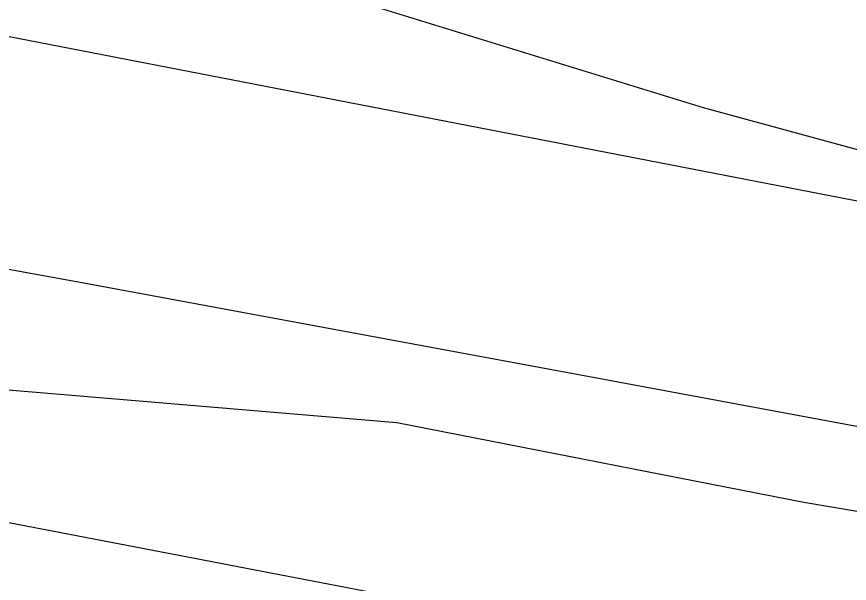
# Model space of a CAD drawing. Extents: x 3329332 to 3367211, y 631066 to 656469.
# Drawn here: x 3338292.7 to 3338425.4, y 648401.2 to 648491.5 of the extents above; entities that cross this region are included whole.
import ezdxf

# ---------------------------------------------------------------- set-up
doc = ezdxf.new("R2010")
doc.units = 0
for name, color, linetype in [('V-RIVR-EDGE', 7, 'Continuous'), ('V-RRAP-FSHR', 7, 'Continuous'), ('V-SITE-VEGE', 7, 'Continuous'), ('V-TOPO-DPTH', 7, 'Continuous'), ('V-TOPO-MINR', 7, 'Continuous')]:
    doc.layers.add(name, color=color, linetype=linetype)

msp = doc.modelspace()

# ---------------------------------------------------------------- linework, layer by layer
at = {"layer": 'V-RIVR-EDGE'}
msp.add_spline([(3343636.8271070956, 646843.3989800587), (3343622.1108212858, 646851.5792317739), (3343608.9428611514, 646858.5922459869), (3343596.5399541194, 646861.3375356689), (3343585.2946953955, 646861.7531449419), (3343568.24393458, 646866.8367453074), (3343554.697763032, 646877.7287245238), (3343538.057816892, 646892.1185805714), (3343529.147033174, 646895.6308411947), (3343519.467360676, 646901.8596239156), (3343506.6900779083, 646910.0350810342), (3343488.8790585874, 646921.325408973), (3343476.1027347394, 646929.8886666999), (3343464.099135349, 646937.2866047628), (3343456.7481843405, 646944.2852351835), (3343449.7850339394, 646951.2829066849), (3343444.7484206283, 646953.23437568), (3343437.386921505, 646955.9671994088), (3343424.9830555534, 646958.3246884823), (3343409.480620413, 646962.2410513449), (3343396.697584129, 646968.089704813), (3343383.5277061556, 646974.3271178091), (3343375.7774475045, 646976.6730998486), (3343358.7228510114, 646980.205497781), (3343342.4448146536, 646984.1237784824), (3343324.996664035, 646985.3303316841), (3343315.3045255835, 646986.5177064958), (3343304.843498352, 646990.4216034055), (3343288.9638107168, 646998.60473188), (3343275.4109267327, 647006.7821068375), (3343264.954694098, 647012.6250067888), (3343248.681452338, 647018.4822905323), (3343233.954618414, 647022.3967355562), (3343209.925364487, 647028.2731976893), (3343162.260410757, 647042.3519666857), (3343147.918500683, 647045.1020509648), (3343128.926818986, 647049.4148447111), (3343116.5229530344, 647051.7723337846), (3343106.4526031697, 647056.8386736), (3343102.5793916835, 647058.7872658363), (3343086.688197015, 647062.3167870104), (3343081.258988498, 647062.3302118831), (3343073.506812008, 647063.9005927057), (3343064.593151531, 647066.249451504), (3343053.7481593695, 647071.7055097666), (3343047.940739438, 647075.5978996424), (3343041.7426421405, 647078.3278466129), (3343029.344529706, 647083.0121393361), (3343020.0488221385, 647087.6887607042), (3343006.4940203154, 647095.090534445), (3342971.6236099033, 647107.974257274), (3342951.4790744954, 647116.5557344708), (3342937.1515482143, 647125.1228278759), (3342928.2455590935, 647130.5740915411), (3342903.0586568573, 647138.7802340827), (3342877.487789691, 647148.5385379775), (3342858.8954156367, 647157.5039801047), (3342849.609297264, 647166.0586075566), (3342844.19159578, 647170.7256397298), (3342831.7934833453, 647175.4099324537), (3342823.655424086, 647177.7568734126), (3342803.887182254, 647181.6837843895), (3342796.52568313, 647184.4166081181), (3342787.2309344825, 647189.4810300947), (3342775.609382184, 647194.5512055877), (3342758.944504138, 647198.858245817), (3342732.97337041, 647203.5761007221), (3342721.3451056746, 647205.9316719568), (3342697.703652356, 647211.8071751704), (3342663.989931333, 647221.973416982), (3342635.705418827, 647232.1262339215), (3342620.593661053, 647237.2050396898), (3342601.9840264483, 647239.1900708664), (3342563.6166981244, 647249.3678197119), (3342526.798654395, 647258.7661316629), (3342490.762924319, 647270.8771300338), (3342457.056874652, 647284.1457767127), (3342444.661638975, 647289.9934712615), (3342438.029712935, 647274.1099479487), (3342415.16769651, 647281.5347357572), (3342391.925550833, 647292.0628873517), (3342329.1699355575, 647319.7520755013), (3342295.0780031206, 647333.7972823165), (3342283.068650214, 647338.8684167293), (3342254.791809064, 647352.1236385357), (3342236.19751717, 647360.3134794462), (3342218.3759497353, 647367.3380006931), (3342205.204153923, 647372.7998124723), (3342191.64743426, 647379.4259849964), (3342179.2579521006, 647387.6004831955), (3342172.2852125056, 647390.720148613), (3342149.820585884, 647402.0219835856), (3342116.8997266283, 647419.1667185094), (3342096.3664316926, 647427.3613540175), (3342074.6726116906, 647436.7222681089), (3342056.4594079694, 647442.1965458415), (3342048.7110671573, 647445.3181290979), (3342046.3909759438, 647448.0384868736), (3342044.4577264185, 647450.3700851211), (3342038.2586702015, 647452.712231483), (3342007.6463951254, 647462.4830013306), (3341964.2482070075, 647476.9390228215), (3341952.242689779, 647483.5613596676), (3341946.042674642, 647485.5157054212), (3341937.125178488, 647486.313361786), (3341928.594524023, 647486.7222586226), (3341922.397385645, 647489.8400062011), (3341906.513862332, 647496.4719322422), (3341894.505468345, 647501.9308672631), (3341878.2379801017, 647510.1149546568), (3341870.0932084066, 647509.7472913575), (3341856.9137412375, 647512.1066982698), (3341848.000080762, 647514.4555570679), (3341827.073231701, 647520.324347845), (3341821.2638939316, 647523.4411365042), (3341814.6789549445, 647526.5598430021), (3341810.025347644, 647526.571350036), (3341806.5332243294, 647525.8043790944), (3341795.289883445, 647526.9955895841), (3341774.7450814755, 647530.5366177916), (3341748.7854547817, 647539.9080799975), (3341739.1000287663, 647543.8100590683), (3341723.2049984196, 647545.7883778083), (3341703.4377155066, 647550.1030893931), (3341688.708963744, 647553.2419331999), (3341675.143613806, 647556.3779002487), (3341665.0684693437, 647559.505237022), (3341655.7785152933, 647566.5086620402), (3341650.35985489, 647570.787893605), (3341641.0583938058, 647573.1377113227), (3341619.3521078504, 647577.4572175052), (3341603.0731125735, 647580.9876975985), (3341588.7244900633, 647581.0231776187), (3341577.8641551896, 647580.2744261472), (3341570.499779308, 647581.843848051), (3341563.913881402, 647584.5747539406), (3341550.35620282, 647590.8131258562), (3341537.182489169, 647595.4993364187), (3341511.9936690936, 647602.9298777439), (3341494.1644303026, 647606.8519941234), (3341474.01126462, 647611.9432658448), (3341452.3126500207, 647619.3651768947), (3341435.647771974, 647623.672217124), (3341426.7293169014, 647624.0820728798), (3341409.6747204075, 647627.6144708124), (3341399.593822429, 647628.4150039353), (3341382.156219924, 647633.887363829), (3341364.3346524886, 647640.9118850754), (3341355.4209920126, 647643.2607438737), (3341344.179568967, 647645.2275555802), (3341336.034797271, 647644.8598922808), (3341320.5266086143, 647646.449451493), (3341290.677468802, 647651.176895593), (3341274.0145085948, 647656.2595370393), (3341268.5862589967, 647656.6607625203), (3341256.951281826, 647656.301729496), (3341232.5255970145, 647658.6889450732), (3341211.979836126, 647661.842172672), (3341186.0144559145, 647668.8868312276), (3341159.6564804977, 647673.9934456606), (3341146.4731776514, 647674.8016501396), (3341117.007043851, 647677.589132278), (3341103.433063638, 647677.2348938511), (3341097.616054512, 647677.2492776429), (3341091.8028810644, 647678.8148638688), (3341087.9296695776, 647680.7634561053), (3341085.2198599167, 647682.7091715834), (3341079.7954459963, 647684.661599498), (3341055.366884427, 647685.8854132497), (3341036.3684902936, 647687.4836027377), (3341024.7306363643, 647685.9611678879), (3341011.1547383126, 647684.8313282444), (3340999.5255146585, 647686.7990988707), (3340985.1855224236, 647690.3247843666), (3340953.8005228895, 647701.2608738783), (3340935.5930726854, 647709.0619552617), (3340923.584678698, 647714.5208902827), (3340917.0016575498, 647718.4151979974), (3340910.7968478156, 647718.4305407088), (3340908.0793667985, 647717.2738513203), (3340903.8135601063, 647717.2843994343), (3340894.5092222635, 647718.4708153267), (3340882.4893212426, 647719.2761430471), (3340860.789747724, 647726.3102534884), (3340855.75697009, 647729.812924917), (3340851.89047104, 647734.4761214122), (3340848.4060190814, 647736.811555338), (3340842.5909277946, 647737.6015403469), (3340826.314809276, 647742.2954222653), (3340811.5946877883, 647748.9244715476), (3340794.9432346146, 647758.6607202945), (3340781.396104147, 647769.1648989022), (3340774.827466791, 647778.8762157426), (3340770.949460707, 647778.8858049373), (3340766.3035247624, 647781.9997168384), (3340765.154506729, 647787.8196027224), (3340765.1631370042, 647791.3098081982), (3340761.6815618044, 647794.8086439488), (3340748.8985255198, 647800.6572974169), (3340736.8843780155, 647803.7894287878), (3340725.2589900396, 647807.3084018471), (3340719.4477344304, 647809.6495892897), (3340716.353959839, 647813.1474661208), (3340707.8348124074, 647818.2099702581), (3340686.534546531, 647829.8967290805), (3340660.9655972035, 647840.4306341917), (3340654.377781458, 647842.3859388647), (3340636.5533372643, 647848.2470582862), (3340626.477233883, 647850.986594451), (3340619.1090223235, 647851.0048139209), (3340608.2458106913, 647849.0926606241), (3340603.203443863, 647848.7173259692), (3340600.494593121, 647851.0508420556), (3340597.786701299, 647853.7721587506), (3340589.6467242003, 647855.343498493), (3340581.5086649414, 647857.6904394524), (3340569.1143881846, 647863.9259346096), (3340561.3708419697, 647868.9865209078), (3340557.892143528, 647873.6487584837), (3340534.6413675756, 647880.686704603), (3340500.541763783, 647891.6295065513), (3340470.702213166, 647900.2349567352), (3340445.522023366, 647911.1557035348), (3340419.5623966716, 647920.5271657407), (3340404.067632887, 647927.5459334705), (3340372.685510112, 647939.6454248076), (3340342.4696659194, 647952.9054412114), (3340306.057642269, 647969.6710058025), (3340282.828921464, 647985.6283659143), (3340275.0940055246, 647994.1791576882), (3340268.900702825, 647998.8481077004), (3340258.823640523, 648001.199843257), (3340240.223595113, 648007.0628805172), (3340208.8366777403, 648017.2233688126), (3340162.736351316, 648036.7275106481), (3340150.3468691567, 648044.9020088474), (3340132.923650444, 648056.1913778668), (3340120.1463676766, 648064.3668349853), (3340103.8769615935, 648071.7753211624), (3340062.4148997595, 648085.063146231), (3340020.562160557, 648097.1885283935), (3340008.159253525, 648099.9338180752), (3339970.575197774, 648113.2120539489), (3339931.446652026, 648129.2087297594), (3339889.974042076, 648138.2307481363), (3339851.5961656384, 648144.1426902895), (3339826.794187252, 648151.1844720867), (3339779.131151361, 648166.0388423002), (3339750.4607560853, 648176.9682193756), (3339726.4410913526, 648186.7226875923), (3339710.1716852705, 648194.1311737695), (3339698.5520508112, 648199.9769504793), (3339684.9905365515, 648204.6641199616), (3339657.470118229, 648210.1614117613), (3339640.4049736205, 648209.4280030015), (3339598.1414197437, 648212.2471294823), (3339566.358071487, 648218.9183712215), (3339519.0713291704, 648229.118175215), (3339492.7200661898, 648236.9393939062), (3339468.307806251, 648244.7558180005), (3339451.6400514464, 648247.899456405), (3339423.72320224, 648249.9075016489), (3339391.1489100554, 648250.3758514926), (3339356.2621980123, 648256.6669639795), (3339323.3125711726, 648262.1776806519), (3339267.0929899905, 648266.970331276), (3339191.493926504, 648276.0767345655), (3339142.6492693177, 648283.5657699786), (3339080.627062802, 648294.1898135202), (3339050.0051985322, 648300.0825772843), (3339012.788806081, 648305.2160414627), (3338936.4160592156, 648315.0999638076), (3338861.5935558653, 648324.5922498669), (3338841.0430003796, 648325.8064744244), (3338779.400923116, 648333.3271541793), (3338716.984203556, 648341.237552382), (3338619.6702238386, 648351.1732563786), (3338573.9260536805, 648357.879019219), (3338540.2008256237, 648363.3916537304), (3338502.213626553, 648370.4660387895), (3338454.128268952, 648371.3605460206), (3338406.04578811, 648373.4184550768), (3338372.6958947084, 648373.8887227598), (3338327.7215722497, 648378.2657641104), (3338302.9100046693, 648381.4295398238), (3338283.518056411, 648380.7018845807), (3338273.82495904, 648381.5014587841), (3338260.6522043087, 648386.5754699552), (3338248.6428514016, 648391.646604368), (3338238.5715426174, 648396.3251435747), (3338223.4501956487, 648397.5259432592), (3338149.397539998, 648404.6895078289), (3338106.754815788, 648410.9997987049), (3338090.4815740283, 648416.8570824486), (3338075.7662471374, 648425.4251347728), (3338068.017906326, 648428.5467180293), (3338061.041331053, 648430.1151810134), (3338050.188667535, 648432.4688344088), (3338042.0563617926, 648437.1425790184), (3338023.077146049, 648446.4967806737), (3338014.178828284, 648455.0504492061), (3338009.5482350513, 648464.3691708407), (3338008.012375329, 648470.5778162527), (3338005.6980376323, 648475.6249776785), (3338000.2832129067, 648481.4554116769), (3337993.311432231, 648484.962877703), (3337977.799407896, 648485.0012344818), (3337963.842421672, 648486.5869580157), (3337952.2227872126, 648492.4327347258), (3337934.79860958, 648503.3343031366), (3337924.3558018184, 648514.6064116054), (3337915.4689910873, 648527.8136874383), (3337906.963268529, 648538.3054000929), (3337897.6704377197, 648544.1454232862), (3337885.6534134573, 648546.1141528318), (3337868.6055294, 648552.3611550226), (3337833.747584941, 648570.2862857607), (3337831.4265348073, 648572.6188429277), (3337828.3413904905, 648579.6069252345), (3337825.256246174, 648586.595007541), (3337821.7775477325, 648591.257245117), (3337805.128012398, 648601.7690950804), (3337772.198522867, 648615.4236245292), (3337745.0716586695, 648623.2467610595), (3337725.3043757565, 648627.561472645), (3337697.3971157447, 648633.4475239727), (3337655.9264236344, 648643.2451435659), (3337633.050982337, 648645.2407228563), (3337587.683105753, 648647.2919194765), (3337530.6735395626, 648646.2694788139), (3337482.1965456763, 648645.6137425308), (3337469.4000845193, 648646.0331874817), (3337459.3258989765, 648649.5483248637), (3337449.6337605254, 648650.7356996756), (3337425.977923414, 648650.7941937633), (3337387.1921090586, 648648.5632820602), (3337346.0785321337, 648645.9503232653), (3337294.491462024, 648642.1998534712), (3337235.915350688, 648634.9764387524), (3337203.720228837, 648631.9536242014), (3337180.834239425, 648629.6833967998), (3337120.3162482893, 648621.3013748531), (3337079.5770471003, 648613.2582486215), (3337041.950798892, 648609.4732577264), (3337018.288249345, 648606.8171475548), (3336982.5914149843, 648599.1493559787), (3336951.5549003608, 648594.1846616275), (3336908.505197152, 648592.7398992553), (3336875.1648929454, 648597.088173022), (3336858.1045429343, 648598.2937673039), (3336851.1308444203, 648601.025632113), (3336844.931788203, 648603.367778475), (3336839.116696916, 648604.1577634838), (3336830.97288414, 648604.1779007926), (3336822.0457987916, 648601.0975510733), (3336811.5607985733, 648595.3064327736), (3336803.0243905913, 648593.38852596), (3336796.0430207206, 648593.017985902), (3336789.068363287, 648595.3620501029), (3336779.3743069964, 648595.773823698), (3336757.2572063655, 648590.787074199), (3336729.690759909, 648577.6699367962), (3336702.1377383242, 648569.9820079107), (3336685.851071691, 648570.4100831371), (3336673.8330885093, 648571.991012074), (3336663.7483548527, 648571.2403427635), (3336652.882266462, 648568.1647876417), (3336636.9603863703, 648559.2846893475), (3336627.2586587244, 648556.5940580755), (3336614.4593208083, 648555.8501012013), (3336584.9759264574, 648551.6571723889), (3336546.1862764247, 648547.8750582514), (3336510.1064360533, 648542.1472286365), (3336477.9017250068, 648535.2464080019), (3336448.4029879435, 648524.8486694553), (3336423.931274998, 648508.6214558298), (3336410.7115332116, 648494.6932371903), (3336400.5932373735, 648480.3695465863), (3336397.4630238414, 648469.1310002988), (3336394.711021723, 648454.0134890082), (3336388.0781367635, 648437.7421650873), (3336381.4500464, 648423.409844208), (3336375.9901524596, 648411.0136496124), (3336372.482686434, 648404.0418689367), (3336364.323530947, 648397.8571965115), (3336361.2134547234, 648394.762463), (3336359.6555398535, 648392.0516944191), (3336357.7011941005, 648385.8516792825), (3336351.0903642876, 648378.4997693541), (3336344.851033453, 648364.5542901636), (3336339.7981185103, 648359.9131488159), (3336331.2597926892, 648357.2196407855), (3336326.2116723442, 648354.5175024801), (3336319.2197543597, 648349.8811557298), (3336309.8904846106, 648340.9847558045), (3336302.5136427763, 648337.5127697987), (3336295.1348831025, 648333.2651825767), (3336286.9699740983, 648324.753706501), (3336280.3696924, 648321.6676032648), (3336267.1739236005, 648317.4343998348), (3336257.8667089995, 648317.457413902), (3336251.6618992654, 648317.4727566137), (3336242.352766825, 648316.7201694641), (3336231.4924319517, 648315.9714179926), (3336219.8584136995, 648316.0001855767), (3336194.6504152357, 648315.6747147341), (3336165.5749588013, 648319.6246397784), (3336148.122013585, 648318.8921899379), (3336131.0530332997, 648316.6075787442), (3336112.040255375, 648312.3887591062), (3336101.9488092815, 648308.9234855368), (3336086.414729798, 648300.0424283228), (3336075.546723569, 648296.1912719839), (3336060.4167463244, 648293.9018661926), (3336047.620285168, 648294.3213111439), (3336032.5056506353, 648298.2367150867), (3336021.6558638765, 648301.7537703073), (3336016.2304910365, 648303.3183976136), (3336006.536434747, 648303.7301712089), (3335978.6195855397, 648305.7382164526), (3335940.2158182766, 648301.1795421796), (3335891.725399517, 648295.0945973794), (3335848.668024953, 648290.5474301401), (3335790.1091741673, 648290.304426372), (3335753.2671574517, 648290.0077231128), (3335726.4993262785, 648286.1958824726), (3335694.691046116, 648282.7843083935), (3335674.8959545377, 648275.8528023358), (3335659.375299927, 648272.4009536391), (3335636.485474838, 648268.5795238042), (3335620.5808552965, 648266.6798364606), (3335591.8816924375, 648265.9751952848), (3335557.760033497, 648267.9985832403), (3335544.1870122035, 648268.0321454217), (3335523.2429025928, 648266.920525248), (3335504.6208020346, 648263.8641485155), (3335489.879584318, 648261.9615844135), (3335466.2323774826, 648265.5102839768), (3335442.1868219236, 648264.7941357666), (3335411.550573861, 648264.8698904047), (3335377.8042495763, 648261.8509115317), (3335309.145322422, 648254.6524287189), (3335266.481501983, 648252.4311062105), (3335243.9861899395, 648251.3233217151), (3335220.7162355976, 648250.6052556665), (3335202.4953605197, 648252.9771285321), (3335190.085741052, 648253.0078139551), (3335171.0777577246, 648250.7279973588), (3335140.040284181, 648245.3755023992), (3335097.7364556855, 648231.9070033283), (3335079.888997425, 648228.4609081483), (3335074.8475895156, 648228.4733741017), (3335068.641820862, 648228.100916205), (3335061.6614099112, 648228.1181767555), (3335052.348441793, 648225.8143871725), (3335042.2617902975, 648224.2881166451), (3335032.1655496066, 648218.883840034), (3335022.075062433, 648215.8063670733), (3335003.0651612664, 648212.7509492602), (3334965.832467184, 648211.2918030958), (3334950.711120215, 648212.4926027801), (3334915.8148189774, 648214.905709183), (3334852.211683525, 648213.5117695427), (3334793.257360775, 648210.1673198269), (3334744.7774901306, 648208.3481817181), (3334710.648159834, 648207.2691648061), (3334677.2905950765, 648204.6370276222), (3334638.509575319, 648204.3451189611), (3334608.649887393, 648204.8067563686), (3334566.769339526, 648205.6859208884), (3334543.1135024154, 648205.7444149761), (3334524.8839970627, 648204.6260823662), (3334499.6721629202, 648202.7494090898), (3334450.4205267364, 648202.4833912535), (3334410.477064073, 648202.5821599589), (3334380.228616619, 648202.6569556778), (3334353.8668055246, 648206.2123676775), (3334344.5576730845, 648205.4597805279), (3334325.5516075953, 648203.9555651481), (3334283.271752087, 648200.1820812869), (3334254.566835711, 648197.1506364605), (3334219.268350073, 648193.7476926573), (3334183.2000167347, 648192.6734703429), (3334158.3779010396, 648191.5714393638), (3334149.457528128, 648191.205693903), (3334137.0402373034, 648188.1339744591), (3334128.501911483, 648185.440466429), (3334111.044171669, 648182.7690135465), (3334081.563654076, 648179.7394865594), (3334057.1293389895, 648178.636496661), (3334040.8436312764, 648179.4523724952), (3334029.993844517, 648182.969427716), (3334019.911028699, 648182.9943596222), (3333987.3213938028, 648177.2578997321), (3333955.1224362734, 648172.6838827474), (3333933.013006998, 648170.799538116), (3333908.970328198, 648171.2467917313), (3333889.5831745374, 648172.4581395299), (3333868.256058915, 648173.2864813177), (3333818.617581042, 648173.4092230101), (3333772.0776723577, 648171.973090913), (3333733.678699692, 648169.3534196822), (3333687.913433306, 648167.5275691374), (3333647.9594225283, 648163.3605311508), (3333617.3135852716, 648159.5582797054), (3333590.539041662, 648153.0318348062), (3333562.604931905, 648148.059469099), (3333531.5645816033, 648141.5435723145), (3333511.0063547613, 648139.6553920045), (3333488.8978844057, 648138.1588479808), (3333475.711704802, 648137.8036506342), (3333461.743211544, 648134.7357668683), (3333439.4028820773, 648130.067855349)], degree=3, dxfattribs=at)
at = {"layer": 'V-RRAP-FSHR'}
msp.add_lwpolyline([(3338118.529, 648488.522), (3338139.83, 648465.421), (3338175.498, 648449.916), (3338226.668, 648439.778), (3338289.448, 648432.185), (3338353.33, 648426.836), (3338418.16, 648414.115), (3338490.589, 648401.8960000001), (3338547.325, 648395.153), (3338607.508, 648391.007), (3338667.343, 648388.647), (3338725.173, 648385.267), (3338795.994, 648378.962), (3338854.419, 648370.555), (3338924.839, 648357.8740000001), (3338983.682, 648353.606), (3339047.005, 648348.253)], dxfattribs=at)
at = {"layer": 'V-SITE-VEGE'}
msp.add_lwpolyline([(3338452.485, 648463.277), (3338402.199, 648477.001), (3338342.768, 648495.2980000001), (3338287.9080000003, 648518.1680000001), (3338237.6210000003, 648545.615), (3338191.906, 648568.485), (3338141.617, 648582.207), (3338054.757, 648609.652), (3337981.611, 648650.819), (3337817.034, 648751.449), (3337748.461, 648783.47), (3337721.0300000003, 648769.7440000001), (3337689.0300000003, 648774.321), (3337643.31, 648769.7440000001)], dxfattribs=at)
at = {"layer": 'V-TOPO-DPTH'}
msp.add_lwpolyline([(3339069.618363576, 648316.1470083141), (3338977.8549211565, 648330.1105584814), (3338832.35557752, 648351.6038482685), (3338813.2956012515, 648354.5330746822), (3338794.260410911, 648357.6101521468), (3338775.2623994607, 648360.9090061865), (3338756.289173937, 648364.355711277), (3338457.764414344, 648420.3863548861), (3338380.30766809, 648434.8213360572), (3338302.826588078, 648449.1235353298), (3338225.3090074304, 648463.2265617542), (3338147.767093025, 648477.1968062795), (3338050.0622762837, 648494.6700795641), (3338021.3284810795, 648499.640736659), (3337992.5599781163, 648504.3936414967), (3337963.7394135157, 648508.8199179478), (3337934.884141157, 648513.0284421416), (3336991.5492798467, 648629.4701559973)], dxfattribs=at)
at = {"layer": 'V-TOPO-MINR'}
for points in [[(3339511.9725864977, 648264.9660957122), (3338889.002919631, 648375.0723668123), (3338874.4216744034, 648377.6104692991), (3338859.831943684, 648380.0980108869), (3338845.229484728, 648382.5097111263), (3338830.6185402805, 648384.8708504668), (3338806.819934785, 648388.6533051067), (3338804.104351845, 648389.0990382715), (3338801.391999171, 648389.563092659), (3338798.684491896, 648390.0546288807), (3338795.9802148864, 648390.564486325), (3338013.188269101, 648542.2644603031), (3338010.8855461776, 648542.7035904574), (3338006.2742110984, 648543.5497563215), (3338001.654121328, 648544.346818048), (3337999.340506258, 648544.7233374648), (3337994.704726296, 648545.4223498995), (3337990.059407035, 648546.0881935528), (3337985.412680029, 648546.7251194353), (3337980.761280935, 648547.3239025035), (3337976.1028737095, 648547.8654713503), (3337971.439794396, 648548.3688973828), (3336976.0497955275, 648647.0349025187)], [(3339069.618363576, 648316.1470083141), (3338977.8549211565, 648330.1105584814), (3338832.35557752, 648351.6038482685), (3338813.2956012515, 648354.5330746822), (3338794.260410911, 648357.6101521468), (3338775.2623994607, 648360.9090061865), (3338756.289173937, 648364.355711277), (3338457.764414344, 648420.3863548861), (3338380.30766809, 648434.8213360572), (3338302.826588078, 648449.1235353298), (3338225.3090074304, 648463.2265617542), (3338147.767093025, 648477.1968062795), (3338050.0622762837, 648494.6700795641), (3338021.3284810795, 648499.640736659), (3337992.5599781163, 648504.3936414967), (3337963.7394135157, 648508.8199179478), (3337934.884141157, 648513.0284421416), (3336991.5492798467, 648629.4701559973)], [(3339425.7054778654, 648230.1426099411), (3338863.941654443, 648306.7414302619), (3338824.684532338, 648312.3670684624), (3338785.484182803, 648318.3484988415), (3338746.36899212, 648324.8636174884), (3338707.3105740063, 648331.7345283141), (3338705.5661624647, 648332.0536650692), (3338665.6879575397, 648339.4034887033), (3338625.822847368, 648346.8231586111), (3338585.9773793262, 648354.3475979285), (3338546.145006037, 648361.9418835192), (3338008.5252080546, 648465.1748903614), (3337997.580959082, 648467.1942541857), (3337986.618989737, 648469.1075596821), (3337975.630439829, 648470.8617776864), (3337964.624169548, 648472.5099373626), (3336995.3539258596, 648578.4984380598)]]:
    msp.add_lwpolyline(points, dxfattribs=at)

doc.saveas('drawing.dxf')
